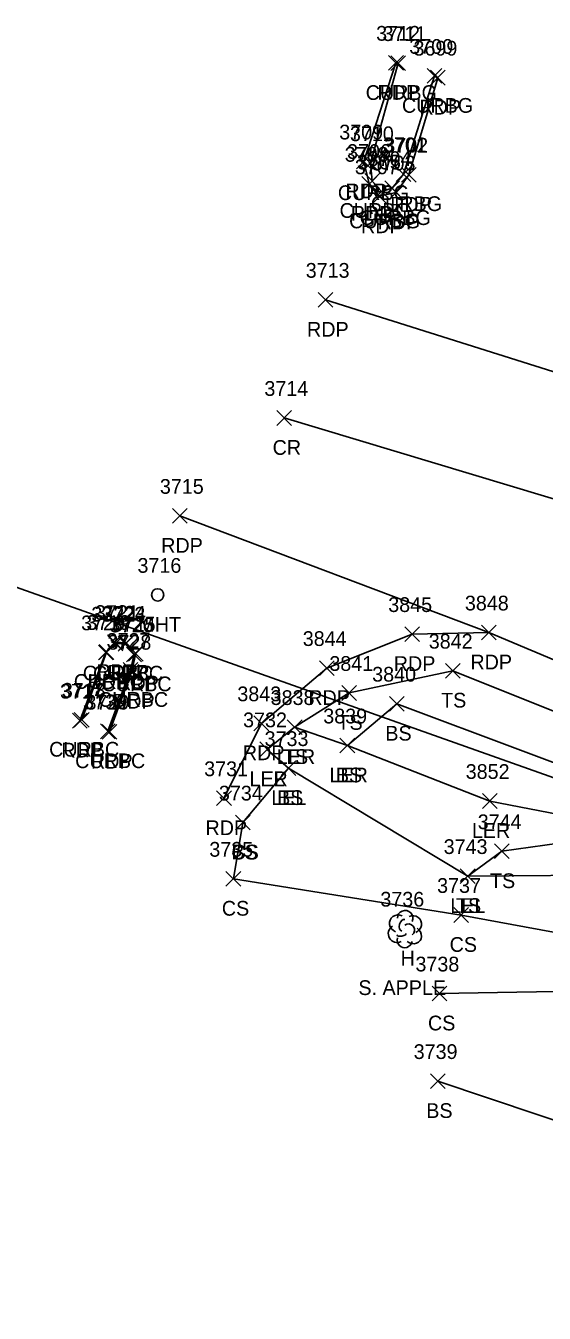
# Model space of a CAD drawing. Extents: x 1462089 to 1464015, y 730534 to 736144.
# Drawn here: x 1462539.6 to 1462609.9, y 732362.9 to 732537.6 of the extents above; entities that cross this region are included whole.
import ezdxf

# ---------------------------------------------------------------- set-up
doc = ezdxf.new("R2010")
doc.units = 0
for name, color, linetype in [('DCP', 7, 'Continuous'), ('L_A', 7, 'Continuous'), ('L_C', 7, 'Continuous'), ('L_I', 7, 'Continuous'), ('L_TIC', 7, 'Continuous'), ('LARO', 7, 'Continuous'), ('LELB', 7, 'Continuous'), ('LTD', 7, 'Continuous'), ('P_A', 7, 'Continuous'), ('P_I', 7, 'Continuous'), ('P_TIC', 7, 'Continuous'), ('PET', 7, 'Continuous'), ('PRC', 7, 'Continuous'), ('R_A', 7, 'Continuous'), ('R_I', 7, 'Continuous'), ('R_TIC', 7, 'Continuous'), ('RC', 7, 'Continuous'), ('U_A', 7, 'Continuous'), ('U_I', 7, 'Continuous'), ('UTMH', 7, 'Continuous')]:
    doc.layers.add(name, color=color, linetype=linetype)

msp = doc.modelspace()

# ---------------------------------------------------------------- linework, layer by layer
at = {"layer": 'DCP'}
msp.add_lwpolyline([(1462631.89, 732428.22), (1462499.84, 732475.04)], dxfattribs=at)
at = {"layer": 'L_TIC'}
for points in [[(1462596.53, 732449.09), (1462598.53, 732451.09)], [(1462598.53, 732449.09), (1462596.53, 732451.09)], [(1462582.47, 732446.07), (1462584.47, 732448.07)], [(1462584.47, 732446.07), (1462582.47, 732448.07)], [(1462588.94, 732444.61), (1462590.94, 732446.61)], [(1462590.94, 732444.61), (1462588.94, 732446.61)], [(1462575.07, 732441.44), (1462577.07, 732443.44)], [(1462577.07, 732441.44), (1462575.07, 732443.44)], [(1462575.07, 732441.44), (1462577.07, 732443.44)], [(1462577.07, 732441.44), (1462575.07, 732443.44)], [(1462571.33, 732438.42), (1462573.33, 732440.42)], [(1462573.33, 732438.42), (1462571.33, 732440.42)], [(1462571.33, 732438.42), (1462573.33, 732440.42)], [(1462573.33, 732438.42), (1462571.33, 732440.42)], [(1462582.22, 732438.94), (1462584.22, 732440.94)], [(1462584.22, 732438.94), (1462582.22, 732440.94)], [(1462582.22, 732438.94), (1462584.22, 732440.94)], [(1462584.22, 732438.94), (1462582.22, 732440.94)], [(1462574.25, 732435.87), (1462576.25, 732437.87)], [(1462576.25, 732435.87), (1462574.25, 732437.87)], [(1462574.25, 732435.87), (1462576.25, 732437.87)], [(1462576.25, 732435.87), (1462574.25, 732437.87)], [(1462601.54, 732431.41), (1462603.54, 732433.41)], [(1462603.54, 732431.41), (1462601.54, 732433.41)], [(1462568.05, 732428.48), (1462570.05, 732430.48)], [(1462570.05, 732428.48), (1462568.05, 732430.48)], [(1462568.05, 732428.48), (1462570.05, 732430.48)], [(1462570.05, 732428.48), (1462568.05, 732430.48)], [(1462603.17, 732424.59), (1462605.17, 732426.59)], [(1462605.17, 732424.59), (1462603.17, 732426.59)], [(1462566.75, 732420.85), (1462568.75, 732422.85)], [(1462568.75, 732420.85), (1462566.75, 732422.85)], [(1462598.55, 732421.22), (1462600.55, 732423.22)], [(1462600.55, 732421.22), (1462598.55, 732423.22)], [(1462598.55, 732421.22), (1462600.55, 732423.22)], [(1462600.55, 732421.22), (1462598.55, 732423.22)], [(1462597.66, 732415.94), (1462599.66, 732417.94)], [(1462599.66, 732415.94), (1462597.66, 732417.94)], [(1462594.72, 732405.28), (1462596.72, 732407.28)], [(1462596.72, 732405.28), (1462594.72, 732407.28)], [(1462594.49, 732393.4), (1462596.49, 732395.4)], [(1462596.49, 732393.4), (1462594.49, 732395.4)]]:
    msp.add_lwpolyline(points, dxfattribs=at)
at = {"layer": 'LARO'}
for points in [[(1462572.33, 732439.42), (1462576.07, 732442.44), (1462583.22, 732439.94), (1462602.54, 732432.41), (1462622.67, 732428.48), (1462636.8, 732423.2), (1462650.18, 732418.67), (1462663.46, 732414.24), (1462688.36, 732406.92), (1462712.41, 732399.83), (1462753.71, 732387.07), (1462769.26, 732383.36), (1462789.08, 732375.62), (1462810.65, 732366.07), (1462818.13, 732357.92), (1462821.6, 732347.23), (1462823.59, 732338.59), (1462822.84, 732329.44), (1462821.9, 732323.26), (1462815.21, 732314.27)], [(1462572.33, 732439.42), (1462575.25, 732436.87), (1462599.55, 732422.22), (1462622.04, 732422.41), (1462631.37, 732416.5), (1462636.09, 732416.37), (1462657.82, 732407.77), (1462661.3, 732405.33), (1462669.6, 732401.87), (1462685.72, 732397.58), (1462688.94, 732395.59), (1462697.15, 732392.56), (1462720.49, 732384.22), (1462723.66, 732380.38), (1462733.8, 732384.38), (1462754.38, 732379.94), (1462771.34, 732370.93), (1462777.18, 732369.99), (1462788.93, 732367.37), (1462797.85, 732362.38), (1462810.19, 732349.96), (1462814.86, 732327.18), (1462811.06, 732320.84), (1462815.21, 732314.27)]]:
    msp.add_lwpolyline(points, dxfattribs=at)
at = {"layer": 'LELB'}
for points in [[(1462576.07, 732442.44), (1462583.47, 732447.07), (1462597.53, 732450.09), (1462627.46, 732438.1), (1462676.16, 732419.43), (1462714.86, 732406.16), (1462753.43, 732395.57), (1462791.64, 732383.74), (1462815.41, 732372.3), (1462822.96, 732362.43), (1462824.94, 732348.28), (1462827.17, 732338.9), (1462824.49, 732309.21), (1462814.84, 732284.56), (1462811.59, 732269.3), (1462803.53, 732238.16)], [(1462583.22, 732439.94), (1462589.94, 732445.61), (1462624.22, 732432.73), (1462673.9, 732414.83), (1462712.5, 732401.6), (1462752.06, 732392.3), (1462790.4, 732380.07), (1462811.29, 732369.74), (1462813.05, 732370.82), (1462814.39, 732369.97), (1462814.82, 732367.56), (1462820.41, 732360.4), (1462823.99, 732347.44), (1462825.38, 732338.29), (1462824.13, 732329.23), (1462820.76, 732311.76), (1462813.01, 732284.98), (1462809.03, 732269.42), (1462801.93, 732239.13)], [(1462575.25, 732436.87), (1462569.05, 732429.48)], [(1462569.05, 732429.48), (1462567.75, 732421.85), (1462598.66, 732416.94), (1462618.08, 732413.36), (1462643.35, 732406.63), (1462667.34, 732396.48)], [(1462599.55, 732422.22), (1462604.17, 732425.59), (1462613.89, 732426.97), (1462624.43, 732425.13), (1462622.04, 732422.41), (1462632.46, 732418.81), (1462637.25, 732419.52), (1462662.01, 732411.77), (1462680.52, 732405.78), (1462661.3, 732405.33), (1462670.67, 732403.95), (1462684.36, 732403.36), (1462688.93, 732401.42), (1462688.94, 732395.59), (1462691.49, 732400.94), (1462698.97, 732398.44), (1462699.09, 732396.61), (1462707.18, 732394.45), (1462711.32, 732395.83), (1462723.88, 732392.66), (1462737.26, 732387.58), (1462754.65, 732384.94)], [(1462595.72, 732406.28), (1462619.4, 732406.7), (1462642.47, 732399.16), (1462667.34, 732396.48), (1462684.1, 732390.5), (1462719.43, 732377.7), (1462729.06, 732369.99), (1462742.49, 732352.09), (1462751.14, 732333.71), (1462745.11, 732312.38), (1462751.49, 732301.01), (1462756.6, 732270.55), (1462749.08, 732236.3), (1462739.5, 732197.27), (1462722.63, 732167.04), (1462705.2, 732121.69), (1462689.78, 732084.32), (1462690.84, 732066.26), (1462684.58, 732060.84), (1462690.56, 732032.44), (1462672.45, 732001.12)], [(1462595.49, 732394.4), (1462623, 732385.17), (1462636.84, 732381.52), (1462672.03, 732371.2), (1462706.82, 732361.15), (1462711.25, 732349.44), (1462721.33, 732335.65), (1462721.89, 732310.66), (1462718.57, 732295.73), (1462712.45, 732257.97), (1462710.31, 732242.62), (1462692.31, 732189.82), (1462686.72, 732173.68), (1462677.94, 732141.96), (1462663.97, 732120.71), (1462649.85, 732114.28)]]:
    msp.add_lwpolyline(points, dxfattribs=at)
at = {"layer": 'LTD'}
msp.add_line((1462591.01, 732415.08), (1462591.01, 732415.08), dxfattribs=at)
msp.add_line((1462591.01, 732415.08), (1462591.01, 732415.08), dxfattribs=at)
msp.add_arc((1462591.06, 732416.51), 1.05, 335.5272, 180.9563, dxfattribs=at)
for centre, major_axis, ratio, start_param, end_param in [((1462590.22, 732415.75), (1.21, -0.51), 0.895232, 1.570796, 4.712389), ((1462592.06, 732415.66), (-1.14, -0.48), 0.949671, 1.570796, 4.712389), ((1462589.93, 732414.37), (0.58, -1.04), 0.959034, 3.141593, 6.283185), ((1462590.81, 732415.54), (-0.208, -0.792), 0.645439, 3.141593, 6.283185), ((1462591.51, 732414.91), (-0.5, 0.667), 0.989748, 3.141593, 6.283185), ((1462591.01, 732413.58), (0.26, 1.06), 0.942809, 1.570796, 4.712389), ((1462590.56, 732414.33), (-0.625, -0.083), 0.423636, 0, 3.141593), ((1462592.01, 732414.25), (-1.09, 0.79), 0.841452, 1.570796, 4.712389)]:
    msp.add_ellipse(centre, major_axis=major_axis, ratio=ratio, start_param=start_param, end_param=end_param, dxfattribs=at)
at = {"layer": 'P_TIC'}
for points in [[(1462588.82, 732531.59), (1462590.82, 732533.59)], [(1462590.82, 732531.59), (1462588.82, 732533.59)], [(1462594.51, 732529.57), (1462596.51, 732531.57)], [(1462596.51, 732529.57), (1462594.51, 732531.57)], [(1462584.47, 732518.19), (1462586.47, 732520.19)], [(1462586.47, 732518.19), (1462584.47, 732520.19)], [(1462590.56, 732516.4), (1462592.56, 732518.4)], [(1462592.56, 732516.4), (1462590.56, 732518.4)], [(1462585.2, 732515.17), (1462587.2, 732517.17)], [(1462587.2, 732515.17), (1462585.2, 732517.17)], [(1462586.58, 732513.47), (1462588.58, 732515.47)], [(1462588.58, 732513.47), (1462586.58, 732515.47)], [(1462588.85, 732513.99), (1462590.85, 732515.99)], [(1462590.85, 732513.99), (1462588.85, 732515.99)], [(1462579.26, 732499.42), (1462581.26, 732501.42)], [(1462581.26, 732499.42), (1462579.26, 732501.42)], [(1462573.65, 732483.39), (1462575.65, 732485.39)], [(1462575.65, 732483.39), (1462573.65, 732485.39)], [(1462559.47, 732470.1), (1462561.47, 732472.1)], [(1462561.47, 732470.1), (1462559.47, 732472.1)], [(1462591.03, 732454.06), (1462593.03, 732456.06)], [(1462593.03, 732454.06), (1462591.03, 732456.06)], [(1462601.43, 732454.27), (1462603.43, 732456.27)], [(1462603.43, 732454.27), (1462601.43, 732456.27)], [(1462601.43, 732454.27), (1462603.43, 732456.27)], [(1462603.43, 732454.27), (1462601.43, 732456.27)], [(1462550.66, 732452.98), (1462552.66, 732454.98)], [(1462552.66, 732452.98), (1462550.66, 732454.98)], [(1462552.2, 732452.89), (1462554.2, 732454.89)], [(1462554.2, 732452.89), (1462552.2, 732454.89)], [(1462549.45, 732451.58), (1462551.45, 732453.58)], [(1462551.45, 732451.58), (1462549.45, 732453.58)], [(1462553.5, 732451.41), (1462555.5, 732453.41)], [(1462555.5, 732451.41), (1462553.5, 732453.41)], [(1462552.93, 732448.95), (1462554.93, 732450.95)], [(1462554.93, 732448.95), (1462552.93, 732450.95)], [(1462579.43, 732449.45), (1462581.43, 732451.45)], [(1462581.43, 732449.45), (1462579.43, 732451.45)], [(1462545.92, 732442.31), (1462547.92, 732444.31)], [(1462547.92, 732442.31), (1462545.92, 732444.31)], [(1462570.55, 732441.95), (1462572.55, 732443.95)], [(1462572.55, 732441.95), (1462570.55, 732443.95)], [(1462549.94, 732440.81), (1462551.94, 732442.81)], [(1462551.94, 732440.81), (1462549.94, 732442.81)], [(1462565.48, 732431.78), (1462567.48, 732433.78)], [(1462567.48, 732431.78), (1462565.48, 732433.78)]]:
    msp.add_lwpolyline(points, dxfattribs=at)
at = {"layer": 'PET'}
for points in [[(1462595.51, 732530.57), (1462591.56, 732517.4), (1462589.85, 732514.99), (1462587.58, 732514.47), (1462586.2, 732516.17), (1462585.47, 732519.19), (1462589.82, 732532.59)], [(1462878.84, 732452.24), (1462872.72, 732444.02), (1462865.19, 732437.59), (1462853.09, 732431.6), (1462850.91, 732430.96), (1462843.6, 732430.04), (1462831.16, 732430.26), (1462806.72, 732436.31), (1462761.12, 732447.93), (1462716.68, 732460.25), (1462671.34, 732472.02), (1462637.06, 732482.51), (1462580.26, 732500.42)], [(1462560.47, 732471.1), (1462602.43, 732455.27), (1462630.05, 732443.64), (1462677.49, 732423.16), (1462715.52, 732409.3), (1462754.24, 732397.59), (1462792.52, 732386.44), (1462816.61, 732375.61), (1462826.08, 732366.67), (1462830.59, 732355.49), (1462831.52, 732353.33), (1462834.33, 732341.15), (1462833.9, 732330.57), (1462831.73, 732320.54)], [(1462546.92, 732443.31), (1462550.45, 732452.58), (1462551.66, 732453.98), (1462553.2, 732453.89), (1462554.5, 732452.41), (1462553.93, 732449.95), (1462550.94, 732441.81)], [(1462566.48, 732432.78), (1462571.55, 732442.95), (1462580.43, 732450.45), (1462592.03, 732455.06), (1462602.43, 732455.27)]]:
    msp.add_lwpolyline(points, dxfattribs=at)
at = {"layer": 'PRC'}
msp.add_lwpolyline([(1462860.17, 732402.54), (1462850.14, 732406.94), (1462802.36, 732421.18), (1462757.56, 732432.91), (1462714.03, 732445.15), (1462666.7, 732456.26), (1462620.19, 732470.7), (1462574.65, 732484.39)], dxfattribs=at)
at = {"layer": 'R_TIC'}
for points in [[(1462589.13, 732531.55), (1462591.13, 732533.55)], [(1462591.13, 732531.55), (1462589.13, 732533.55)], [(1462594.04, 732529.81), (1462596.04, 732531.81)], [(1462596.04, 732529.81), (1462594.04, 732531.81)], [(1462585.35, 732517.96), (1462587.35, 732519.96)], [(1462587.35, 732517.96), (1462585.35, 732519.96)], [(1462589.83, 732516.47), (1462591.83, 732518.47)], [(1462591.83, 732516.47), (1462589.83, 732518.47)], [(1462585.58, 732515.55), (1462587.58, 732517.55)], [(1462587.58, 732515.55), (1462585.58, 732517.55)], [(1462588.31, 732514.58), (1462590.31, 732516.58)], [(1462590.31, 732514.58), (1462588.31, 732516.58)], [(1462586.87, 732514.13), (1462588.87, 732516.13)], [(1462588.87, 732514.13), (1462586.87, 732516.13)], [(1462550.74, 732452.77), (1462552.74, 732454.77)], [(1462552.74, 732452.77), (1462550.74, 732454.77)], [(1462552.12, 732452.75), (1462554.12, 732454.75)], [(1462554.12, 732452.75), (1462552.12, 732454.75)], [(1462549.52, 732451.63), (1462551.52, 732453.63)], [(1462551.52, 732451.63), (1462549.52, 732453.63)], [(1462553.27, 732451.3), (1462555.27, 732453.3)], [(1462555.27, 732451.3), (1462553.27, 732453.3)], [(1462552.81, 732449.19), (1462554.81, 732451.19)], [(1462554.81, 732449.19), (1462552.81, 732451.19)], [(1462546.17, 732442.43), (1462548.17, 732444.43)], [(1462548.17, 732442.43), (1462546.17, 732444.43)], [(1462549.7, 732440.87), (1462551.7, 732442.87)], [(1462551.7, 732440.87), (1462549.7, 732442.87)]]:
    msp.add_lwpolyline(points, dxfattribs=at)
at = {"layer": 'RC'}
for points in [[(1462595.04, 732530.81), (1462590.83, 732517.47), (1462589.31, 732515.58), (1462587.87, 732515.13), (1462586.58, 732516.55), (1462586.35, 732518.96), (1462590.13, 732532.55)], [(1462547.17, 732443.43), (1462550.52, 732452.63), (1462551.74, 732453.77), (1462553.12, 732453.75), (1462554.27, 732452.3), (1462553.81, 732450.19), (1462550.7, 732441.87)]]:
    msp.add_lwpolyline(points, dxfattribs=at)
at = {"layer": 'UTMH'}
for p, q in [((1462557.48, 732460.38), (1462557.48, 732460.38)), ((1462558.32, 732460.38), (1462558.32, 732460.38))]:
    msp.add_line(p, q, dxfattribs=at)
msp.add_circle((1462557.48, 732460.38), 0.833, dxfattribs=at)

# ---------------------------------------------------------------- texts
at = {"layer": 'L_A'}
for s, p in [('TS', (1462595.94, 732445.09)), ('TS', (1462581.88, 732442.07)), ('BS', (1462588.38, 732440.61)), ('LER', (1462573.65, 732437.44)), ('TS', (1462574.48, 732437.44)), ('LER', (1462569.92, 732434.42)), ('LEL', (1462569.97, 732434.42)), ('LER', (1462580.8, 732434.94)), ('BS', (1462581.66, 732434.94)), ('LEL', (1462572.89, 732431.87)), ('BS', (1462573.69, 732431.87)), ('LER', (1462600.12, 732427.41)), ('CS', (1462567.49, 732424.48)), ('BS', (1462567.49, 732424.48)), ('TS', (1462602.58, 732420.59)), ('CS', (1462566.19, 732416.85)), ('LEL', (1462597.19, 732417.22)), ('TS', (1462597.96, 732417.22)), ('CS', (1462597.1, 732411.94)), ('H', (1462590.45, 732410.08)), ('CS', (1462594.16, 732401.28)), ('BS', (1462593.93, 732389.4))]:
    msp.add_text(s, height=2, dxfattribs=at).set_placement(p)
at = {"layer": 'L_C'}
msp.add_text('S. APPLE', height=2, dxfattribs=at).set_placement((1462584.72, 732406.08))
at = {"layer": 'L_I'}
for s, p in [('3842', (1462594.27, 732453.09)), ('3841', (1462580.78, 732450.07)), ('3840', (1462586.59, 732448.61)), ('3838', (1462572.81, 732445.44)), ('3838', (1462572.81, 732445.44)), ('3839', (1462579.95, 732442.94)), ('3839', (1462579.95, 732442.94)), ('3732', (1462569.07, 732442.42)), ('3732', (1462569.07, 732442.42)), ('3733', (1462571.99, 732439.87)), ('3733', (1462571.99, 732439.87)), ('3852', (1462599.28, 732435.41)), ('3734', (1462565.79, 732432.48)), ('3734', (1462565.79, 732432.48)), ('3744', (1462600.91, 732428.59)), ('3735', (1462564.49, 732424.85)), ('3743', (1462596.29, 732425.22)), ('3743', (1462596.29, 732425.22)), ('3737', (1462595.4, 732419.94)), ('3736', (1462587.7, 732418.08)), ('3738', (1462592.46, 732409.28)), ('3739', (1462592.22, 732397.4))]:
    msp.add_text(s, height=2, dxfattribs=at).set_placement(p)
at = {"layer": 'P_A'}
for s, p in [('RDP', (1462587.31, 732527.59)), ('RDP', (1462593, 732525.57)), ('RDP', (1462582.96, 732514.19)), ('RDP', (1462583.69, 732511.17)), ('RDP', (1462589.05, 732512.4)), ('RDP', (1462585.07, 732509.47)), ('RDP', (1462587.33, 732509.99)), ('RDP', (1462577.75, 732495.42)), ('CR', (1462573.08, 732479.39)), ('RDP', (1462557.96, 732466.1)), ('RDP', (1462589.52, 732450.06)), ('RDP', (1462599.92, 732450.27)), ('RDP', (1462599.92, 732450.27)), ('RDP', (1462549.15, 732448.98)), ('RDP', (1462550.69, 732448.89)), ('RDP', (1462547.94, 732447.58)), ('RDP', (1462551.99, 732447.41)), ('RDP', (1462551.42, 732444.95)), ('RDP', (1462577.92, 732445.45)), ('RDP', (1462544.41, 732438.31)), ('RDP', (1462569.04, 732437.95)), ('RDP', (1462548.43, 732436.81)), ('RDP', (1462563.97, 732427.78))]:
    msp.add_text(s, height=2, dxfattribs=at).set_placement(p)
at = {"layer": 'P_I'}
for s, p in [('3712', (1462587.13, 732535.59)), ('3699', (1462592.2, 732533.57)), ('3709', (1462582.12, 732522.19)), ('3702', (1462588.23, 732520.4)), ('3708', (1462582.86, 732519.17)), ('3707', (1462584.24, 732517.47)), ('3703', (1462586.51, 732517.99)), ('3713', (1462577.57, 732503.42)), ('3714', (1462571.96, 732487.39)), ('3715', (1462557.78, 732474.1)), ('3721', (1462548.97, 732456.98)), ('3724', (1462549.94, 732456.89)), ('3845', (1462588.77, 732458.06)), ('3848', (1462599.17, 732458.27)), ('3848', (1462599.17, 732458.27)), ('3720', (1462547.1, 732455.58)), ('3725', (1462551.24, 732455.41)), ('3844', (1462577.17, 732453.45)), ('3728', (1462550.67, 732452.95)), ('3717', (1462544.23, 732446.31)), ('3729', (1462547.68, 732444.81)), ('3843', (1462568.29, 732445.95)), ('3731', (1462563.79, 732435.78))]:
    msp.add_text(s, height=2, dxfattribs=at).set_placement(p)
at = {"layer": 'R_A'}
for s, p in [('CURBG', (1462585.71, 732527.55)), ('CURBG', (1462590.63, 732525.81)), ('CURBG', (1462581.93, 732513.96)), ('CURBG', (1462582.16, 732511.55)), ('CURBG', (1462586.41, 732512.47)), ('CURBG', (1462583.46, 732510.13)), ('CURBG', (1462584.89, 732510.58)), ('CURBC', (1462547.32, 732448.77)), ('CURBC', (1462548.71, 732448.75)), ('CURBC', (1462546.1, 732447.63)), ('CURBC', (1462549.86, 732447.3)), ('CURBC', (1462549.39, 732445.19)), ('CURBC', (1462542.75, 732438.43)), ('CURBC', (1462546.28, 732436.87))]:
    msp.add_text(s, height=2, dxfattribs=at).set_placement(p)
at = {"layer": 'R_I'}
for s, p in [('3711', (1462588, 732535.55)), ('3700', (1462591.62, 732533.81)), ('3710', (1462583.57, 732521.96)), ('3701', (1462588.05, 732520.47)), ('3706', (1462583.18, 732519.55)), ('3705', (1462584.53, 732518.13)), ('3704', (1462585.97, 732518.58)), ('3719', (1462547.82, 732455.63)), ('3722', (1462548.48, 732456.77)), ('3723', (1462549.86, 732456.75)), ('3726', (1462550.96, 732455.3)), ('3727', (1462550.55, 732453.19)), ('3718', (1462544.48, 732446.43)), ('3730', (1462547.35, 732444.87))]:
    msp.add_text(s, height=2, dxfattribs=at).set_placement(p)
at = {"layer": 'U_A'}
msp.add_text('MHT', height=2, dxfattribs=at).set_placement((1462554.86, 732455.38))
at = {"layer": 'U_I'}
msp.add_text('3716', height=2, dxfattribs=at).set_placement((1462554.74, 732463.38))

doc.saveas('drawing.dxf')
